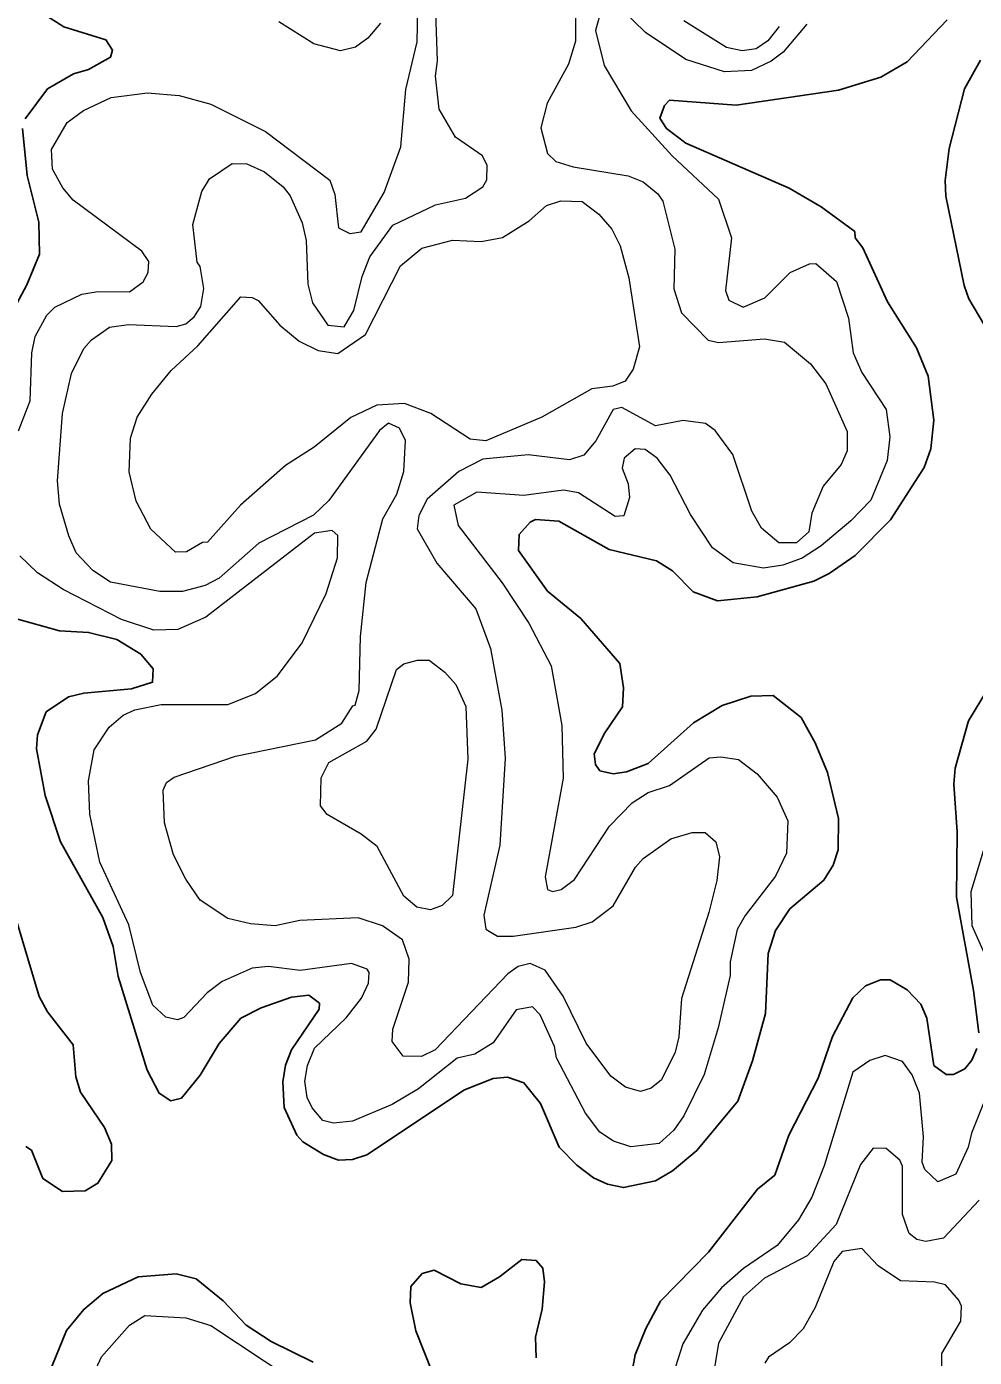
# Model space of a CAD drawing. Extents: x 763.2 to 816.8, y 7896.5 to 7952.7.
# Drawn here: x 777.853 to 780.221, y 7935.931 to 7939.255 of the extents above; entities that cross this region are included whole.
import ezdxf

# ---------------------------------------------------------------- set-up
doc = ezdxf.new("R2010")
doc.units = 0
doc.header["$LTSCALE"] = 0.064
doc.layers.add('1', color=7, linetype='Continuous', lineweight=25)
doc.layers.add('2', color=7, linetype='Continuous', lineweight=13)

msp = doc.modelspace()

# ---------------------------------------------------------------- linework, layer by layer
at = {"layer": '1'}
for points in [[(777.8494, 7939.0248), (777.9052, 7939.0993), (777.9702, 7939.1368), (778.0077, 7939.1476), (778.0622, 7939.1787), (778.0674, 7939.1962), (778.0511, 7939.2224), (777.9462, 7939.2549), (777.8933, 7939.2876), (777.8412, 7939.3543)], [(780.1532, 7939.2721), (780.0537, 7939.1674), (779.9874, 7939.1285), (779.8813, 7939.0964), (779.6257, 7939.0585), (779.4597, 7939.0716), (779.4468, 7939.0582), (779.4356, 7939.0263), (779.4521, 7939.0003), (779.5003, 7938.9636), (779.7582, 7938.8516), (779.8385, 7938.8048), (779.9225, 7938.7432), (779.9237, 7938.7276), (779.9425, 7938.7022), (780.0041, 7938.568), (780.0765, 7938.4529), (780.1054, 7938.382), (780.1203, 7938.2721), (780.1121, 7938.2006), (780.0959, 7938.1534), (780.0114, 7938.0228), (779.9232, 7937.9342), (779.8582, 7937.8887), (779.8197, 7937.8696), (779.6784, 7937.831), (779.5797, 7937.821), (779.5186, 7937.8435), (779.4668, 7937.8958), (779.4269, 7937.921), (779.3087, 7937.9491), (779.183, 7938.0197), (779.1249, 7938.0241), (779.1109, 7938.0175), (779.0834, 7937.9867), (779.0824, 7937.9463), (779.1548, 7937.845), (779.2375, 7937.7768), (779.3349, 7937.6639), (779.3446, 7937.6031), (779.3416, 7937.5558), (779.2976, 7937.4912), (779.2713, 7937.4384), (779.2747, 7937.4117), (779.2854, 7937.3959), (779.3184, 7937.3888), (779.3516, 7937.3932), (779.4058, 7937.4144), (779.5196, 7937.5164), (779.5906, 7937.5591), (779.6629, 7937.5823), (779.7187, 7937.5842), (779.7887, 7937.5291), (779.8238, 7937.4658), (779.8541, 7937.3919), (779.882, 7937.2769), (779.8805, 7937.1989), (779.8681, 7937.1603), (779.8453, 7937.1234), (779.7601, 7937.0511), (779.7241, 7936.9977), (779.7063, 7936.9398), (779.6995, 7936.7897)], [(780.2717, 7938.4668), (780.2076, 7938.5753), (780.1955, 7938.6084), (780.1501, 7938.8317), (780.1485, 7938.871), (780.1584, 7938.9507), (780.1968, 7939.0994), (780.2366, 7939.1715)], [(777.8093, 7938.5275), (777.8532, 7938.6098), (777.885, 7938.6863), (777.8836, 7938.7666), (777.8543, 7938.8835), (777.8427, 7939.0007)], [(779.4243, 7936.3718), (779.3448, 7936.3551), (779.3046, 7936.3635), (779.2694, 7936.3796), (779.2281, 7936.4109), (779.1841, 7936.4565), (779.1369, 7936.5651), (779.0957, 7936.6164), (779.0542, 7936.631), (779.0186, 7936.6275), (778.9471, 7936.5997), (778.7031, 7936.4369), (778.6676, 7936.4257), (778.6323, 7936.424), (778.5944, 7936.4375), (778.5434, 7936.4697), (778.5284, 7936.4863), (778.4967, 7936.5554), (778.4935, 7936.6195), (778.5002, 7936.6607), (778.5147, 7936.6994), (778.5838, 7936.801), (778.5847, 7936.8155), (778.558, 7936.8361), (778.5147, 7936.8309), (778.4393, 7936.8041), (778.3883, 7936.7787), (778.3345, 7936.7154), (778.2863, 7936.636), (778.2401, 7936.5788), (778.2131, 7936.5719), (778.1841, 7936.5907), (778.1541, 7936.6483), (778.0817, 7936.8827), (778.0695, 7936.9574), (778.0434, 7937.0297), (777.9377, 7937.2185), (777.899, 7937.3343), (777.8773, 7937.4511), (777.8805, 7937.4864), (777.9014, 7937.5433), (777.9578, 7937.5808), (777.9959, 7937.5905), (778.1154, 7937.6007), (778.1679, 7937.618), (778.1688, 7937.6507), (778.1383, 7937.6876), (778.0786, 7937.724), (778.0078, 7937.7419), (777.9347, 7937.7454), (777.8279, 7937.7758)], [(780.232, 7936.7419), (780.2189, 7936.8471), (780.1764, 7937.0808), (780.178, 7937.244), (780.1698, 7937.3631), (780.1732, 7937.4026), (780.2064, 7937.5208), (780.2541, 7937.5996)], [(777.828, 7937.0222), (777.8841, 7936.8326), (777.9052, 7936.7938), (777.9689, 7936.7116), (777.9761, 7936.632), (777.9874, 7936.5933), (778.0476, 7936.5048), (778.0654, 7936.4634), (778.0659, 7936.4224), (778.0309, 7936.3661), (777.9989, 7936.3471), (777.9427, 7936.3451), (777.8938, 7936.3781), (777.8649, 7936.4489), (777.8509, 7936.458)], [(779.3495, 7935.8061), (779.3738, 7935.9375), (779.3999, 7936.0034), (779.4372, 7936.0712), (779.557, 7936.1935), (779.6796, 7936.351), (779.7225, 7936.3864), (779.758, 7936.4863), (779.8308, 7936.6287), (779.8664, 7936.7329), (779.9176, 7936.8291), (779.949, 7936.8587), (779.9865, 7936.8741), (780.0108, 7936.8738), (780.0532, 7936.8488), (780.0874, 7936.8132), (780.1021, 7936.778), (780.1201, 7936.6601), (780.1508, 7936.6377), (780.169, 7936.6378), (780.197, 7936.652), (780.2152, 7936.6732), (780.227, 7936.7027)], [(779.6995, 7936.7897), (779.6666, 7936.6714), (779.63, 7936.571), (779.5277, 7936.4475), (779.4668, 7936.397), (779.4243, 7936.3718)], [(778.8669, 7935.8928), (778.8257, 7935.9976), (778.811, 7936.0676), (778.8129, 7936.1079), (778.8415, 7936.1407), (778.8714, 7936.1491), (778.938, 7936.1149), (778.9891, 7936.1053), (779.0347, 7936.1319), (779.0901, 7936.1754), (779.1259, 7936.173), (779.1427, 7936.1536), (779.1474, 7936.1199), (779.141, 7936.0517), (779.1246, 7935.9812), (779.1266, 7935.9299)], [(777.9084, 7935.8902), (777.9528, 7935.9983), (777.9956, 7936.0508), (778.0432, 7936.0902), (778.1319, 7936.1322), (778.2265, 7936.1396), (778.2768, 7936.1276), (778.3439, 7936.0722), (778.4016, 7936.0118), (778.4639, 7935.9704), (778.569, 7935.9194)]]:
    msp.add_lwpolyline(points, dxfattribs=at)
at = {"layer": '2'}
for points in [[(777.9771, 7937.941), (777.9581, 7937.983), (777.9349, 7938.0618), (777.9298, 7938.1202), (777.9429, 7938.2885), (777.9653, 7938.389), (777.996, 7938.4509), (778.0148, 7938.4727), (778.0597, 7938.5044), (778.1079, 7938.5112), (778.227, 7938.5058), (778.2506, 7938.5126), (778.2719, 7938.5299), (778.2881, 7938.5562), (778.296, 7938.6008), (778.2867, 7938.6555), (778.2787, 7938.6667), (778.2682, 7938.761), (778.2909, 7938.8434), (778.31, 7938.8746), (778.3666, 7938.9133), (778.4032, 7938.9121), (778.4474, 7938.8924), (778.4944, 7938.855), (778.5118, 7938.8325), (778.5413, 7938.7652), (778.5511, 7938.7206), (778.556, 7938.6121), (778.5676, 7938.5654), (778.6058, 7938.5097), (778.6462, 7938.5051), (778.6708, 7938.5459), (778.6912, 7938.6307), (778.7104, 7938.6804), (778.7682, 7938.759), (778.8748, 7938.8101), (778.9493, 7938.8265), (778.9926, 7938.855), (779.003, 7938.8725), (779.0041, 7938.9082), (778.9925, 7938.9319), (778.9249, 7938.9793), (778.8841, 7939.0491), (778.8749, 7939.1315), (778.8797, 7939.1698), (778.8731, 7939.3633)], [(779.2246, 7939.3312), (779.2245, 7939.2188), (779.2069, 7939.161), (779.1533, 7939.064), (779.1378, 7939.0025), (779.1546, 7938.9377), (779.1752, 7938.9183), (779.2189, 7938.9051), (779.356, 7938.8821), (779.394, 7938.8676), (779.4306, 7938.8375), (779.4428, 7938.8191), (779.4729, 7938.6994), (779.47, 7938.6004), (779.4891, 7938.5402), (779.5559, 7938.4718), (779.5816, 7938.4664), (779.6964, 7938.4748), (779.7471, 7938.4672), (779.8115, 7938.4125), (779.8499, 7938.3629), (779.9032, 7938.2439), (779.9035, 7938.1951), (779.8882, 7938.1611), (779.8433, 7938.1073), (779.815, 7938.0401), (779.8076, 7937.9931), (779.7769, 7937.9658), (779.7323, 7937.966), (779.6894, 7938.002)], [(777.8329, 7938.2456), (777.8616, 7938.3199), (777.8657, 7938.4404), (777.8745, 7938.4813), (777.9032, 7938.5344), (777.9237, 7938.5543), (777.9911, 7938.5868), (778.0307, 7938.5932), (778.1104, 7938.5925), (778.1441, 7938.6177), (778.1566, 7938.6407), (778.158, 7938.6681), (778.1411, 7938.6941), (777.9692, 7938.8218), (777.9437, 7938.8524), (777.9174, 7938.8993), (777.9153, 7938.9478), (777.9544, 7939.0153), (777.9951, 7939.0457), (778.0643, 7939.0777), (778.1549, 7939.0896), (778.2345, 7939.0828), (778.3133, 7939.0613), (778.4501, 7938.993), (778.611, 7938.8715), (778.623, 7938.8356), (778.6325, 7938.7521), (778.6605, 7938.7382), (778.6892, 7938.7425), (778.7461, 7938.8408), (778.788, 7938.9549), (778.8008, 7939.0978), (778.8287, 7939.2168), (778.8303, 7939.2976)], [(779.8022, 7939.2609), (779.7438, 7939.1915), (779.7135, 7939.1688), (779.6642, 7939.1457), (779.5965, 7939.1425), (779.5005, 7939.1729), (779.3995, 7939.2404), (779.3388, 7939.2994)], [(778.7374, 7939.2635), (778.706, 7939.2266), (778.6749, 7939.2035), (778.6372, 7939.1949), (778.5704, 7939.2122), (778.4836, 7939.2671)], [(779.2861, 7939.2881), (779.2741, 7939.2453), (779.2964, 7939.1583), (779.3633, 7939.0447), (779.4659, 7938.9322), (779.5816, 7938.8243), (779.614, 7938.7271), (779.5995, 7938.5961), (779.6074, 7938.5721), (779.6432, 7938.5542), (779.6975, 7938.5778), (779.7611, 7938.6412), (779.8089, 7938.6624)], [(779.7338, 7939.2551), (779.7048, 7939.2196), (779.6759, 7939.1999), (779.6407, 7939.1948), (779.6019, 7939.2031), (779.4956, 7939.2694)], [(779.8089, 7938.6624), (779.8251, 7938.6635), (779.8767, 7938.6184), (779.9066, 7938.5266), (779.9187, 7938.4399), (779.9398, 7938.3912)], [(779.9398, 7938.3912), (780.0008, 7938.2988), (780.0103, 7938.2308), (780.0036, 7938.1711), (779.9626, 7938.0724), (779.9129, 7938.0209), (779.8382, 7937.9578), (779.7912, 7937.9274), (779.7427, 7937.91), (779.6939, 7937.9024), (779.6188, 7937.9156), (779.5672, 7937.9535), (779.5119, 7938.0364), (779.4614, 7938.1348), (779.4289, 7938.1769), (779.3982, 7938.1984), (779.374, 7938.2001), (779.3458, 7938.1767), (779.3415, 7938.1522), (779.3559, 7938.1134), (779.3594, 7938.0789), (779.345, 7938.0327), (779.3235, 7938.0316), (779.2323, 7938.0908), (779.1942, 7938.0969), (779.0956, 7938.084), (778.9781, 7938.0921), (778.9208, 7938.0593), (778.931, 7938.0085), (779.0414, 7937.8656), (779.1081, 7937.7649), (779.1638, 7937.6582), (779.1902, 7937.5096), (779.1935, 7937.3781), (779.1491, 7937.1312), (779.1547, 7937.0998), (779.1671, 7937.0944), (779.1887, 7937.0998), (779.2222, 7937.1247), (779.3096, 7937.2583), (779.3662, 7937.3163), (779.4058, 7937.3417), (779.4595, 7937.3591), (779.5588, 7937.4286), (779.588, 7937.4314), (779.6321, 7937.4245), (779.6782, 7937.3887), (779.7288, 7937.3302), (779.7553, 7937.271), (779.7521, 7937.1908), (779.7247, 7937.133), (779.6481, 7937.0349), (779.6289, 7937.0002), (779.6112, 7936.9193), (779.6107, 7936.8851), (779.5813, 7936.7544), (779.5457, 7936.6373), (779.4954, 7936.5341), (779.47, 7936.4985), (779.4337, 7936.4654), (779.363, 7936.4571), (779.3198, 7936.471), (779.285, 7936.4935), (779.2495, 7936.5407), (779.177, 7936.6794), (779.172, 7936.7076), (779.1362, 7936.7865), (779.1171, 7936.8066), (779.076, 7936.7994), (779.0185, 7936.7165), (778.9732, 7936.6887), (778.9292, 7936.6784), (778.832, 7936.6015), (778.7668, 7936.5624), (778.667, 7936.5209), (778.6197, 7936.516), (778.593, 7936.5231), (778.5667, 7936.5542), (778.5543, 7936.5802), (778.5478, 7936.6207), (778.5547, 7936.6603), (778.5726, 7936.7033), (778.6517, 7936.7794), (778.6898, 7936.8279), (778.707, 7936.8661), (778.7087, 7936.8923), (778.7037, 7936.9005), (778.6644, 7936.9152), (778.5369, 7936.8974), (778.4573, 7936.9071), (778.4164, 7936.9035), (778.3412, 7936.8697), (778.3043, 7936.8412), (778.2458, 7936.7796), (778.2299, 7936.774)], [(779.4939, 7938.2711), (779.4243, 7938.2581), (779.3403, 7938.304), (779.3187, 7938.2987), (779.2757, 7938.2203), (779.245, 7938.1843), (779.2093, 7938.1726), (779.1064, 7938.1858), (778.993, 7938.1742), (778.9327, 7938.1438), (778.8542, 7938.0744), (778.8332, 7938.0338), (778.829, 7938.0009), (778.8781, 7937.9146), (778.9755, 7937.8008), (779.0125, 7937.7016), (779.0405, 7937.5478), (779.0489, 7937.4281), (779.0355, 7937.2105), (778.9951, 7937.036), (779.0003, 7937.0006), (779.0293, 7936.983), (779.0686, 7936.9828), (779.2257, 7937.0057), (779.2659, 7937.0189), (779.3189, 7937.0589), (779.3748, 7937.1558), (779.3934, 7937.1774), (779.4628, 7937.2264), (779.5164, 7937.2423), (779.5483, 7937.2421), (779.5753, 7937.2191), (779.5847, 7937.1816), (779.5779, 7937.1218), (779.558, 7937.0422), (779.4891, 7936.8276), (779.4828, 7936.732), (779.4733, 7936.6932), (779.4398, 7936.6246), (779.4137, 7936.6032), (779.3868, 7936.5949), (779.3496, 7936.6057), (779.3132, 7936.6334), (779.2508, 7936.716), (779.1935, 7936.8332), (779.1489, 7936.8982), (779.1116, 7936.9152), (779.081, 7936.9074), (779.0556, 7936.889), (778.8742, 7936.6996), (778.84, 7936.6823), (778.7935, 7936.6837), (778.7662, 7936.7198), (778.768, 7936.751), (778.8075, 7936.8684), (778.8089, 7936.9259), (778.7924, 7936.9742), (778.7426, 7937.0093), (778.6815, 7937.0286), (778.5353, 7937.0223), (778.4737, 7937.0091), (778.4123, 7937.0143), (778.3561, 7937.027), (778.2869, 7937.0728), (778.2506, 7937.1252), (778.2202, 7937.1862), (778.1974, 7937.2661), (778.1943, 7937.3481), (778.2023, 7937.3668), (778.2214, 7937.3806), (778.3751, 7937.433), (778.5746, 7937.4733), (778.6407, 7937.5148), (778.6677, 7937.5588), (778.6742, 7937.5604), (778.6841, 7937.5964), (778.6874, 7937.732), (778.7017, 7937.8662), (778.7431, 7938.0256), (778.7783, 7938.0869), (778.7956, 7938.144), (778.7993, 7938.2212), (778.785, 7938.2521), (778.7576, 7938.2646), (778.7351, 7938.2465), (778.6084, 7938.0711), (778.5696, 7938.035), (778.4331, 7937.9647), (778.3345, 7937.8773), (778.2995, 7937.8587), (778.2426, 7937.8442), (778.1862, 7937.8438), (778.0624, 7937.8673), (778.0187, 7937.8966), (777.9771, 7937.941)], [(779.6894, 7938.002), (779.6652, 7938.045), (779.6175, 7938.1865), (779.5732, 7938.2464), (779.5493, 7938.2641), (779.4939, 7938.2711)], [(778.0362, 7937.1682), (778.0107, 7937.2877), (778.0072, 7937.3713), (778.0221, 7937.4484), (778.0596, 7937.5053), (778.0941, 7937.5348), (778.1234, 7937.5483), (778.1892, 7937.5614), (778.3561, 7937.5615), (778.425, 7937.5896), (778.4799, 7937.6331), (778.5419, 7937.7161), (778.6017, 7937.839), (778.6299, 7937.9284), (778.6309, 7937.9838), (778.6167, 7937.9965), (778.5725, 7937.9899), (778.3005, 7937.7796), (778.2312, 7937.7488), (778.1709, 7937.7471), (778.0902, 7937.7743), (777.944, 7937.8492), (777.8801, 7937.8905), (777.8359, 7937.9329)], [(780.2514, 7937.2229), (780.2128, 7937.0942), (780.2149, 7937.0099), (780.301, 7936.8174)], [(778.2299, 7936.774), (778.2009, 7936.7807), (778.1683, 7936.8104), (778.1377, 7936.8925), (778.1086, 7937.0113), (778.0362, 7937.1682)], [(780.2853, 7936.6702), (780.2139, 7936.4907), (780.2059, 7936.4559), (780.1749, 7936.3887), (780.1299, 7936.3698), (780.0976, 7936.4001), (780.0909, 7936.4187), (780.0941, 7936.4815), (780.0843, 7936.5908), (780.0658, 7936.6365), (780.0414, 7936.6701), (779.9981, 7936.685), (779.9603, 7936.6726), (779.9179, 7936.6435), (779.846, 7936.4091), (779.8149, 7936.331), (779.7818, 7936.2745), (779.7281, 7936.2108), (779.6444, 7936.1531), (779.5896, 7936.105), (779.542, 7936.0492), (779.4924, 7935.9648), (779.4681, 7935.8865)], [(780.2334, 7936.3236), (780.1438, 7936.229), (780.1002, 7936.2202), (780.0772, 7936.2256), (780.0583, 7936.2405), (780.0416, 7936.2876), (780.0413, 7936.4083), (780.0347, 7936.4237), (780.0006, 7936.4531), (779.9683, 7936.4534), (779.9367, 7936.4128), (779.8762, 7936.2626), (779.8037, 7936.1849), (779.6971, 7936.1285), (779.6441, 7936.0822), (779.5817, 7935.9661), (779.5667, 7935.8749)], [(780.1401, 7935.9102), (780.14, 7935.9411), (780.1876, 7936.0214), (780.1889, 7936.0587), (780.1828, 7936.0738), (780.1493, 7936.1119), (780.1215, 7936.119), (780.0363, 7936.1219), (779.981, 7936.1595), (779.9402, 7936.2031), (779.8909, 7936.1957), (779.8703, 7936.1702), (779.8235, 7936.0555), (779.7937, 7936.0023), (779.7595, 7935.9677), (779.7069, 7935.9313), (779.6978, 7935.9163)], [(777.9994, 7935.8429), (778.0399, 7935.9325), (778.1103, 7936.0112), (778.1484, 7936.0359), (778.251, 7936.0299), (778.3133, 7936.011), (778.5132, 7935.8782)]]:
    msp.add_lwpolyline(points, dxfattribs=at)
for points in [[(778.1268, 7938.0697), (778.1092, 7938.143), (778.1122, 7938.2273), (778.1288, 7938.2794), (778.1656, 7938.3373), (778.214, 7938.3957), (778.2808, 7938.4579), (778.3881, 7938.5797), (778.4163, 7938.5786), (778.4317, 7938.571), (778.4856, 7938.509), (778.5342, 7938.4695), (778.5816, 7938.4457), (778.6308, 7938.4388), (778.6999, 7938.4863), (778.7876, 7938.6572), (778.8404, 7938.7015), (778.9175, 7938.7213), (778.9892, 7938.7182), (779.0423, 7938.7282), (779.1086, 7938.7697), (779.152, 7938.8081), (779.1878, 7938.82), (779.2415, 7938.8181), (779.2828, 7938.7866), (779.3155, 7938.7488), (779.3362, 7938.7074), (779.3578, 7938.6278), (779.3841, 7938.455), (779.3682, 7938.3991), (779.3484, 7938.3693), (779.3175, 7938.3568), (779.2655, 7938.3505), (779.1404, 7938.2793), (779.0006, 7938.22), (778.9613, 7938.2246), (778.863, 7938.2884), (778.7971, 7938.3134), (778.728, 7938.3098), (778.6632, 7938.2786), (778.5711, 7938.2044), (778.4995, 7938.159), (778.3877, 7938.0601), (778.3046, 7937.9677), (778.2926, 7937.9666), (778.2524, 7937.9432), (778.2249, 7937.9425), (778.1631, 7937.9996)], [(778.7776, 7937.6492), (778.7956, 7937.6634), (778.8294, 7937.6729), (778.8592, 7937.6727), (778.8983, 7937.6427), (778.9259, 7937.6115), (778.9501, 7937.557), (778.9552, 7937.4255), (778.9171, 7937.085), (778.8911, 7937.06), (778.8623, 7937.0487), (778.8284, 7937.0555), (778.7959, 7937.083), (778.7289, 7937.2073), (778.6887, 7937.2383), (778.6039, 7937.287), (778.5874, 7937.3084), (778.5888, 7937.3788), (778.6081, 7937.4173), (778.703, 7937.47), (778.7264, 7937.4999)]]:
    msp.add_lwpolyline(points, close=True, dxfattribs=at)

doc.saveas('drawing.dxf')
